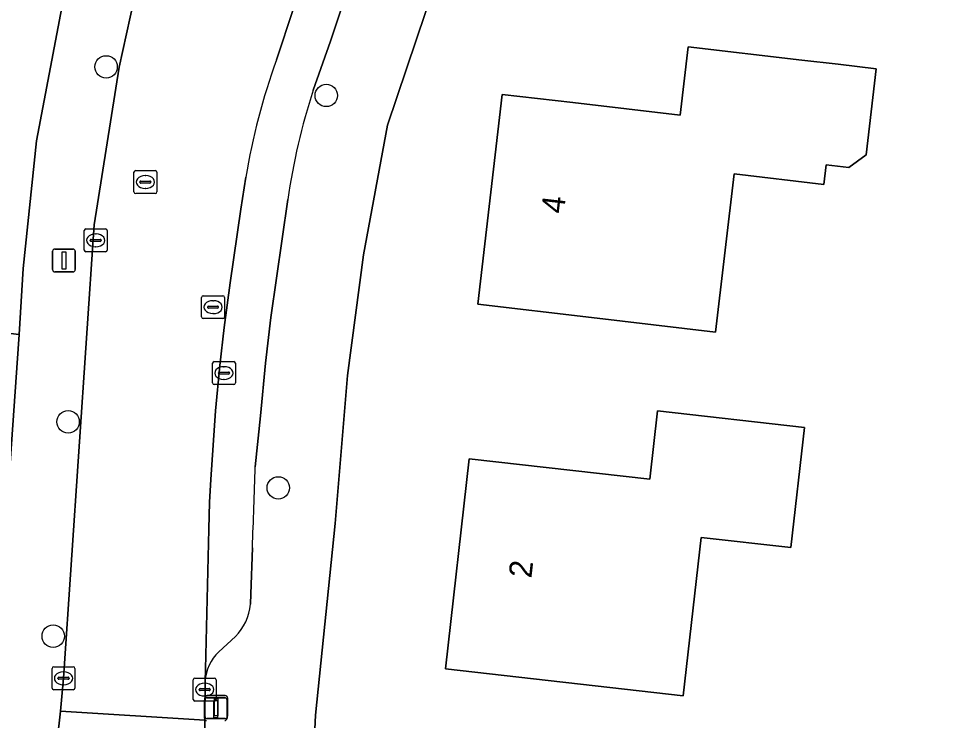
# Model space of a CAD drawing. Extents: x 162396 to 163643, y 386452 to 387406.
# Drawn here: x 162715.33 to 162755.47, y 386607.23 to 386637.89 of the extents above; entities that cross this region are included whole.
import ezdxf

# ---------------------------------------------------------------- set-up
doc = ezdxf.new("R2010")
doc.units = 0
for name, color, linetype in [('IMGEO_Boom', 7, 'Continuous'), ('IMGEO_Erf', 7, 'Continuous'), ('IMGEO_Groenvoorziening', 7, 'Continuous'), ('IMGEO_Kolk', 7, 'Continuous'), ('IMGEO_Lichtmast', 7, 'Continuous'), ('IMGEO_Pand', 7, 'Continuous'), ('IMGEO_Pand_nummerreeks', 7, 'Continuous'), ('IMGEO_Parkeervlak_open', 7, 'Continuous'), ('IMGEO_Rijbaan_lokaal_open', 7, 'Continuous'), ('IMGEO_Rioolput', 7, 'Continuous'), ('IMGEO_Voetpad_open', 7, 'Continuous')]:
    doc.layers.add(name, color=color, linetype=linetype)

msp = doc.modelspace()

# ---------------------------------------------------------------- linework, layer by layer
at = {"layer": 'IMGEO_Boom'}
for centre in [(162719.162, 386635.768), (162728.778, 386634.522), (162717.504, 386620.272), (162726.682, 386617.387), (162716.852, 386610.912)]:
    msp.add_circle(centre, 0.489, dxfattribs=at)
at = {"layer": 'IMGEO_Erf'}
for points in [[(162786.017, 386651.238), (162777.902, 386652.152), (162779.378, 386664.867), (162743.548, 386669.105), (162731.458, 386633.225), (162730.396, 386627.558), (162729.703, 386622.29), (162729.171, 386615.834), (162728.3, 386607.457), (162728.244, 386606.221), (162728.319, 386605.252)], [(162712.686, 386624.392), (162715.359, 386624.084), (162715.541, 386626.964), (162716.12, 386632.546), (162717.288, 386638.674), (162718.999, 386644.672), (162725.964, 386665.516), (162701.576, 386668.308)]]:
    msp.add_lwpolyline(points, dxfattribs=at)
for points in [[(162746.587, 386631.094), (162745.779, 386624.193), (162740.356, 386624.828), (162735.389, 386625.409), (162736.461, 386634.569), (162739.541, 386634.209), (162744.232, 386633.66), (162744.581, 386636.648), (162749.548, 386636.067), (162751.125, 386635.882), (162752.797, 386635.686), (162752.357, 386631.935), (162751.592, 386631.373), (162750.611, 386631.488), (162750.511, 386630.635)], [(162749.07, 386614.78), (162745.15, 386615.223), (162744.367, 386608.307), (162733.985, 386609.482), (162735.023, 386618.653), (162742.905, 386617.761), (162743.244, 386620.753), (162749.664, 386620.026)]]:
    msp.add_lwpolyline(points, close=True, dxfattribs=at)
at = {"layer": 'IMGEO_Groenvoorziening'}
for points in [[(162715.359, 386624.084), (162712.686, 386624.392), (162712.66, 386624.395), (162712.009, 386612.773), (162711.998, 386612.625), (162711.6, 386607.182), (162710.781, 386606.022), (162709.758, 386605.544), (162693.65, 386606.401), (162693.507, 386606.409), (162690.772, 386606.523), (162690.538, 386604.425), (162693.485, 386604.233), (162704.425, 386603.521), (162706.774, 386603.352), (162709.121, 386603.197)], [(162714.124, 386608.058), (162714.22, 386609.663), (162714.566, 386612.643), (162715.359, 386624.084)]]:
    msp.add_lwpolyline(points, dxfattribs=at)
at = {"layer": 'IMGEO_Kolk'}
for p, q in [((162718.208, 386627.769), (162718.208, 386628.621)), ((162718.283, 386628.695), (162719.135, 386628.695)), ((162718.696, 386628.475), (162718.721, 386628.475)), ((162719.209, 386628.621), (162719.209, 386627.769)), ((162718.467, 386628.189), (162718.467, 386628.201)), ((162718.905, 386628.152), (162718.507, 386628.152)), ((162718.51, 386628.238), (162718.908, 386628.238)), ((162718.719, 386627.915), (162718.694, 386627.915)), ((162718.951, 386628.201), (162718.951, 386628.189)), ((162719.135, 386627.695), (162718.283, 386627.695)), ((162723.808, 386621.974), (162723.808, 386622.826)), ((162723.883, 386622.9), (162724.735, 386622.9)), ((162724.296, 386622.68), (162724.321, 386622.68)), ((162724.809, 386622.826), (162724.809, 386621.974)), ((162724.067, 386622.394), (162724.067, 386622.406)), ((162724.505, 386622.357), (162724.107, 386622.357)), ((162724.11, 386622.443), (162724.508, 386622.443)), ((162724.551, 386622.406), (162724.551, 386622.394)), ((162724.735, 386621.9), (162723.883, 386621.9)), ((162724.319, 386622.12), (162724.294, 386622.12)), ((162716.802, 386608.649), (162716.802, 386609.501)), ((162716.877, 386609.575), (162717.729, 386609.575)), ((162717.803, 386609.501), (162717.803, 386608.649)), ((162717.061, 386609.069), (162717.061, 386609.081)), ((162717.499, 386609.032), (162717.101, 386609.032)), ((162717.104, 386609.118), (162717.502, 386609.118)), ((162717.29, 386609.355), (162717.315, 386609.355)), ((162717.545, 386609.081), (162717.545, 386609.069)), ((162723.042, 386609.081), (162723.894, 386609.081)), ((162717.313, 386608.795), (162717.288, 386608.795)), ((162722.967, 386608.155), (162722.967, 386609.007)), ((162723.455, 386608.861), (162723.48, 386608.861)), ((162723.968, 386609.007), (162723.968, 386608.155)), ((162717.729, 386608.575), (162716.877, 386608.575)), ((162723.226, 386608.575), (162723.226, 386608.587)), ((162723.664, 386608.538), (162723.266, 386608.538)), ((162723.269, 386608.624), (162723.667, 386608.624)), ((162723.478, 386608.301), (162723.453, 386608.301)), ((162723.71, 386608.587), (162723.71, 386608.575)), ((162723.894, 386608.081), (162723.042, 386608.081))]:
    msp.add_line(p, q, dxfattribs=at)
for points in [[(162718.208, 386627.769), (162718.208, 386628.621)], [(162718.283, 386628.695), (162719.135, 386628.695)], [(162719.209, 386628.621), (162719.209, 386627.769)], [(162719.135, 386627.695), (162718.283, 386627.695)], [(162723.808, 386621.974), (162723.808, 386622.826)], [(162723.883, 386622.9), (162724.735, 386622.9)], [(162724.809, 386622.826), (162724.809, 386621.974)], [(162724.735, 386621.9), (162723.883, 386621.9)], [(162716.802, 386608.649), (162716.802, 386609.501)], [(162716.877, 386609.575), (162717.729, 386609.575)], [(162717.803, 386609.501), (162717.803, 386608.649)], [(162723.042, 386609.081), (162723.894, 386609.081)], [(162722.967, 386608.155), (162722.967, 386609.007)], [(162723.968, 386609.007), (162723.968, 386608.155)], [(162717.729, 386608.575), (162716.877, 386608.575)], [(162723.894, 386608.081), (162723.042, 386608.081)]]:
    msp.add_lwpolyline(points, dxfattribs=at)
for centre, radius, start, end in [((162718.285, 386628.619), 0.0765, 91.552, 178.448), ((162718.285, 386628.619), 0.0765, 91.552, 178.448), ((162719.133, 386628.619), 0.0765, 1.552, 88.448), ((162719.133, 386628.619), 0.0765, 1.552, 88.448), ((162718.507, 386628.198), 0.0403, 85.8775, 175.7526), ((162718.504, 386628.188), 0.0366, 178.938, 274.7102), ((162718.908, 386628.195), 0.043, 264.8664, 352.4533), ((162718.912, 386628.2), 0.0386, 1.7309, 96.639), ((162718.285, 386627.771), 0.0765, 181.552, 268.448), ((162718.285, 386627.771), 0.0765, 181.552, 268.448), ((162719.133, 386627.771), 0.0765, 271.552, 358.448), ((162719.133, 386627.771), 0.0765, 271.552, 358.448), ((162723.885, 386622.824), 0.0765, 91.552, 178.448), ((162723.885, 386622.824), 0.0765, 91.552, 178.448), ((162724.733, 386622.824), 0.0765, 1.552, 88.448), ((162724.733, 386622.824), 0.0765, 1.552, 88.448), ((162724.107, 386622.403), 0.0403, 85.8775, 175.7526), ((162724.104, 386622.393), 0.0366, 178.938, 274.7102), ((162724.508, 386622.4), 0.043, 264.8664, 352.4533), ((162724.512, 386622.405), 0.0386, 1.7309, 96.639), ((162723.885, 386621.976), 0.0765, 181.552, 268.448), ((162723.885, 386621.976), 0.0765, 181.552, 268.448), ((162724.733, 386621.976), 0.0765, 271.552, 358.448), ((162724.733, 386621.976), 0.0765, 271.552, 358.448), ((162716.879, 386609.499), 0.0765, 91.552, 178.448), ((162716.879, 386609.499), 0.0765, 91.552, 178.448), ((162717.727, 386609.499), 0.0765, 1.552, 88.448), ((162717.727, 386609.499), 0.0765, 1.552, 88.448), ((162717.101, 386609.078), 0.0403, 85.8775, 175.7526), ((162717.098, 386609.068), 0.0366, 178.938, 274.7102), ((162717.502, 386609.075), 0.043, 264.8664, 352.4533), ((162717.506, 386609.08), 0.0386, 1.7309, 96.639), ((162723.044, 386609.005), 0.0765, 91.552, 178.448), ((162723.044, 386609.005), 0.0765, 91.552, 178.448), ((162723.892, 386609.005), 0.0765, 1.552, 88.448), ((162723.892, 386609.005), 0.0765, 1.552, 88.448), ((162716.879, 386608.651), 0.0765, 181.552, 268.448), ((162716.879, 386608.651), 0.0765, 181.552, 268.448), ((162717.727, 386608.651), 0.0765, 271.552, 358.448), ((162717.727, 386608.651), 0.0765, 271.552, 358.448), ((162723.266, 386608.584), 0.0403, 85.8775, 175.7526), ((162723.263, 386608.574), 0.0366, 178.938, 274.7102), ((162723.667, 386608.581), 0.043, 264.8664, 352.4533), ((162723.671, 386608.586), 0.0386, 1.7309, 96.639), ((162723.044, 386608.157), 0.0765, 181.552, 268.448), ((162723.044, 386608.157), 0.0765, 181.552, 268.448), ((162723.892, 386608.157), 0.0765, 271.552, 358.448), ((162723.892, 386608.157), 0.0765, 271.552, 358.448)]:
    msp.add_arc(centre, radius, start, end, dxfattribs=at)
for centre, major_axis, ratio, start_param, end_param in [((162718.695, 386628.195), (-0.387, 0.002), 0.722429, 4.712389, 7.853982), ((162718.72, 386628.195), (-0.39, 0.002), 0.717154, 1.570796, 4.712389), ((162724.295, 386622.4), (-0.387, 0.002), 0.722429, 4.712389, 7.853982), ((162724.32, 386622.4), (-0.39, 0.002), 0.717154, 1.570796, 4.712389), ((162717.289, 386609.075), (-0.387, 0.002), 0.722429, 4.712389, 7.853982), ((162717.314, 386609.075), (-0.39, 0.002), 0.717154, 1.570796, 4.712389), ((162723.454, 386608.581), (-0.387, 0.002), 0.722429, 4.712389, 7.853982), ((162723.479, 386608.581), (-0.39, 0.002), 0.717154, 1.570796, 4.712389)]:
    msp.add_ellipse(centre, major_axis=major_axis, ratio=ratio, start_param=start_param, end_param=end_param, dxfattribs=at)
at = {"layer": 'IMGEO_Lichtmast'}
for p, q in [((162716.827, 386626.917), (162716.827, 386627.717)), ((162716.827, 386627.717), (162716.827, 386626.917)), ((162716.927, 386627.817), (162717.717, 386627.817)), ((162717.717, 386627.817), (162716.927, 386627.817)), ((162717.817, 386627.717), (162717.817, 386626.917)), ((162717.817, 386626.917), (162717.817, 386627.717)), ((162717.717, 386626.817), (162716.927, 386626.817)), ((162716.927, 386626.817), (162717.717, 386626.817)), ((162723.552, 386608.226), (162724.342, 386608.226)), ((162724.342, 386608.226), (162723.552, 386608.226)), ((162723.575, 386608.316), (162724.365, 386608.316)), ((162724.365, 386608.316), (162723.575, 386608.316)), ((162723.452, 386607.326), (162723.452, 386608.126)), ((162723.452, 386608.126), (162723.452, 386607.326)), ((162723.475, 386607.416), (162723.475, 386608.216)), ((162723.475, 386608.216), (162723.475, 386607.416)), ((162724.442, 386608.126), (162724.442, 386607.326)), ((162724.442, 386607.326), (162724.442, 386608.126)), ((162724.465, 386608.216), (162724.465, 386607.416)), ((162724.465, 386607.416), (162724.465, 386608.216)), ((162724.365, 386607.316), (162723.575, 386607.316)), ((162723.575, 386607.316), (162724.365, 386607.316))]:
    msp.add_line(p, q, dxfattribs=at)
for points in [[(162717.247, 386627.692), (162717.397, 386627.692), (162717.397, 386626.942), (162717.247, 386626.942), (162717.247, 386627.692)], [(162723.872, 386608.101), (162724.022, 386608.101), (162724.022, 386607.351), (162723.872, 386607.351), (162723.872, 386608.101)], [(162723.895, 386608.191), (162724.045, 386608.191), (162724.045, 386607.441), (162723.895, 386607.441), (162723.895, 386608.191)]]:
    msp.add_lwpolyline(points, dxfattribs=at)
for centre, start, end in [((162716.927, 386627.717), 90, 180), ((162716.927, 386627.717), 90, 180), ((162717.717, 386627.717), 0, 90), ((162717.717, 386627.717), 360, 90), ((162716.927, 386626.917), 180, 270), ((162716.927, 386626.917), 180, 270), ((162717.717, 386626.917), 270, 0), ((162717.717, 386626.917), 270, 0), ((162723.552, 386608.126), 90, 180), ((162723.552, 386608.126), 90, 180), ((162723.575, 386608.216), 90, 180), ((162723.575, 386608.216), 90, 180), ((162724.342, 386608.126), 0, 90), ((162724.342, 386608.126), 360, 90), ((162724.365, 386608.216), 0, 90), ((162724.365, 386608.216), 360, 90), ((162723.552, 386607.326), 180, 270), ((162723.552, 386607.326), 180, 270), ((162723.575, 386607.416), 180, 270), ((162723.575, 386607.416), 180, 270), ((162724.342, 386607.326), 270, 0), ((162724.342, 386607.326), 270, 0), ((162724.365, 386607.416), 270, 0), ((162724.365, 386607.416), 270, 0)]:
    msp.add_arc(centre, 0.1, start, end, dxfattribs=at)
at = {"layer": 'IMGEO_Pand'}
for points in [[(162746.587, 386631.094), (162750.511, 386630.635), (162750.611, 386631.488), (162751.592, 386631.373), (162752.357, 386631.935), (162752.797, 386635.686), (162751.125, 386635.882), (162749.548, 386636.067), (162744.581, 386636.648), (162744.232, 386633.66), (162739.541, 386634.209), (162736.461, 386634.569), (162735.389, 386625.409), (162740.356, 386624.828), (162745.779, 386624.193)], [(162745.15, 386615.223), (162749.07, 386614.78), (162749.664, 386620.026), (162743.244, 386620.753), (162742.905, 386617.761), (162735.023, 386618.653), (162733.985, 386609.482), (162744.367, 386608.307)]]:
    msp.add_lwpolyline(points, close=True, dxfattribs=at)
at = {"layer": 'IMGEO_Parkeervlak_open'}
for points in [[(162736.362, 386665.025), (162736.244, 386664.738), (162733.829, 386657.575), (162732.546, 386653.782), (162731.37, 386650.353), (162730.39, 386647.436), (162729.554, 386644.862), (162728.125, 386640.647), (162727.35, 386638.325), (162726.599, 386636.073)], [(162728.212, 386634.757), (162728.966, 386636.886), (162730.13, 386640.396), (162732.073, 386646.155), (162733.528, 386650.457), (162735.933, 386657.606), (162737.317, 386661.713)], [(162725.266, 386630.952), (162725.041, 386629.554), (162724.577, 386626.336), (162724.316, 386624.392), (162724.125, 386622.738), (162723.938, 386620.755), (162723.732, 386617.753), (162723.678, 386616.758), (162723.644, 386615.584), (162723.496, 386609.469), (162723.485, 386608.949)], [(162725.677, 386618.312), (162725.902, 386620.54), (162726.118, 386622.826), (162726.36, 386624.827), (162727.098, 386629.974)], [(162725.464, 386612.307), (162725.487, 386612.759), (162725.55, 386614.776)], [(162724.083, 386610.223), (162724.81, 386610.892)]]:
    msp.add_lwpolyline(points, dxfattribs=at)
for centre, radius, start, end in [((162753.634, 386626.302), 28.746, 160.1286, 170.6907), ((162754.51, 386626.111), 27.683, 161.8001, 171.978), ((162487.49, 386625.096), 238.283, 357.51763, 358.36843), ((162723.142, 386612.522), 2.332, 315.6696, 354.7185), ((162725.372, 386608.84), 1.89, 133.0024, 176.708)]:
    msp.add_arc(centre, radius, start, end, dxfattribs=at)
at = {"layer": 'IMGEO_Rijbaan_lokaal_open'}
for points in [[(162726.599, 386636.073), (162727.35, 386638.325), (162728.125, 386640.647), (162729.554, 386644.862), (162730.39, 386647.436), (162731.37, 386650.353), (162732.546, 386653.782), (162733.829, 386657.575), (162736.244, 386664.738), (162736.362, 386665.025), (162737.942, 386669.81), (162739.403, 386674.014), (162747.82, 386699.195), (162752.818, 386713.374), (162756.44, 386721.247), (162760.497, 386728.254), (162767.447, 386739.091), (162769.561, 386742.426), (162771.413, 386745.192), (162780.364, 386759.153), (162780.603, 386759.42), (162809.431, 386804.415)], [(162730.673, 386670.035), (162728.857, 386664.611), (162722.597, 386645.776), (162720.379, 386638.661), (162719.73, 386635.752), (162718.642, 386628.868), (162717.303, 386609.075), (162717.165, 386607.646), (162723.476, 386607.248), (162723.485, 386608.949), (162723.496, 386609.469), (162723.644, 386615.584), (162723.678, 386616.758), (162723.732, 386617.753), (162723.938, 386620.755), (162724.125, 386622.738), (162724.316, 386624.392), (162724.577, 386626.336), (162725.041, 386629.554), (162725.266, 386630.952)], [(162723.471, 386606.381), (162723.476, 386607.248), (162717.165, 386607.646), (162717.03, 386606.349)]]:
    msp.add_lwpolyline(points, dxfattribs=at)
msp.add_arc((162753.634, 386626.302), 28.746, 160.1286, 170.6907, dxfattribs=at)
at = {"layer": 'IMGEO_Rioolput'}
for p, q in [((162720.379, 386630.314), (162720.379, 386631.166)), ((162720.454, 386631.24), (162721.306, 386631.24)), ((162721.38, 386631.166), (162721.38, 386630.314)), ((162720.638, 386630.734), (162720.638, 386630.746)), ((162720.681, 386630.783), (162721.079, 386630.783)), ((162720.867, 386631.02), (162720.892, 386631.02)), ((162721.122, 386630.746), (162721.122, 386630.734)), ((162721.076, 386630.697), (162720.678, 386630.697)), ((162720.89, 386630.46), (162720.865, 386630.46)), ((162721.306, 386630.24), (162720.454, 386630.24)), ((162723.332, 386624.853), (162723.332, 386625.705)), ((162723.407, 386625.779), (162724.259, 386625.779)), ((162723.82, 386625.559), (162723.845, 386625.559)), ((162724.333, 386625.705), (162724.333, 386624.853)), ((162723.591, 386625.273), (162723.591, 386625.285)), ((162724.029, 386625.236), (162723.631, 386625.236)), ((162723.634, 386625.322), (162724.032, 386625.322)), ((162724.075, 386625.285), (162724.075, 386625.273)), ((162724.259, 386624.779), (162723.407, 386624.779)), ((162723.843, 386624.999), (162723.818, 386624.999))]:
    msp.add_line(p, q, dxfattribs=at)
for points in [[(162720.379, 386630.314), (162720.379, 386631.166)], [(162720.454, 386631.24), (162721.306, 386631.24)], [(162721.38, 386631.166), (162721.38, 386630.314)], [(162721.306, 386630.24), (162720.454, 386630.24)], [(162723.332, 386624.853), (162723.332, 386625.705)], [(162723.407, 386625.779), (162724.259, 386625.779)], [(162724.333, 386625.705), (162724.333, 386624.853)], [(162724.259, 386624.779), (162723.407, 386624.779)]]:
    msp.add_lwpolyline(points, dxfattribs=at)
for centre, radius, start, end in [((162720.456, 386631.164), 0.0765, 91.552, 178.448), ((162720.456, 386631.164), 0.0765, 91.552, 178.448), ((162721.304, 386631.164), 0.0765, 1.552, 88.448), ((162721.304, 386631.164), 0.0765, 1.552, 88.448), ((162720.678, 386630.743), 0.0403, 85.8775, 175.7526), ((162720.675, 386630.733), 0.0366, 178.938, 274.7102), ((162721.079, 386630.74), 0.043, 264.8664, 352.4533), ((162721.083, 386630.745), 0.0386, 1.7309, 96.639), ((162720.456, 386630.316), 0.0765, 181.552, 268.448), ((162720.456, 386630.316), 0.0765, 181.552, 268.448), ((162721.304, 386630.316), 0.0765, 271.552, 358.448), ((162721.304, 386630.316), 0.0765, 271.552, 358.448), ((162723.409, 386625.703), 0.0765, 91.552, 178.448), ((162723.409, 386625.703), 0.0765, 91.552, 178.448), ((162724.257, 386625.703), 0.0765, 1.552, 88.448), ((162724.257, 386625.703), 0.0765, 1.552, 88.448), ((162723.631, 386625.282), 0.0403, 85.8775, 175.7526), ((162723.628, 386625.272), 0.0366, 178.938, 274.7102), ((162724.032, 386625.279), 0.043, 264.8664, 352.4533), ((162724.036, 386625.284), 0.0386, 1.7309, 96.639), ((162723.409, 386624.855), 0.0765, 181.552, 268.448), ((162723.409, 386624.855), 0.0765, 181.552, 268.448), ((162724.257, 386624.855), 0.0765, 271.552, 358.448), ((162724.257, 386624.855), 0.0765, 271.552, 358.448)]:
    msp.add_arc(centre, radius, start, end, dxfattribs=at)
for centre, major_axis, ratio, start_param, end_param in [((162720.866, 386630.74), (-0.387, 0.002), 0.722429, 4.712389, 7.853982), ((162720.891, 386630.74), (-0.39, 0.002), 0.717154, 1.570796, 4.712389), ((162723.819, 386625.279), (-0.387, 0.002), 0.722429, 4.712389, 7.853982), ((162723.844, 386625.279), (-0.39, 0.002), 0.717154, 1.570796, 4.712389)]:
    msp.add_ellipse(centre, major_axis=major_axis, ratio=ratio, start_param=start_param, end_param=end_param, dxfattribs=at)
at = {"layer": 'IMGEO_Voetpad_open'}
for points in [[(162821.929, 386842.61), (162820.19, 386839.921), (162819.797, 386839.145), (162811.483, 386826.237), (162810.358, 386824.421), (162809.763, 386823.512), (162804.178, 386814.988), (162802.507, 386812.457), (162766.009, 386755.197), (162762.683, 386750), (162762.044, 386749.001), (162752.537, 386734.127), (162746.835, 386723.64), (162744.257, 386717.994), (162741.576, 386711.487), (162727.566, 386670.164), (162725.964, 386665.516), (162718.999, 386644.672), (162717.288, 386638.674), (162716.12, 386632.546), (162715.541, 386626.964), (162715.359, 386624.084), (162714.566, 386612.643)], [(162728.319, 386605.252), (162728.244, 386606.221), (162728.3, 386607.457), (162729.171, 386615.834), (162729.703, 386622.29), (162730.396, 386627.558), (162731.458, 386633.225), (162743.548, 386669.105), (162744.409, 386671.894), (162754.454, 386701.785)], [(162717.03, 386606.349), (162717.165, 386607.646), (162717.303, 386609.075), (162718.642, 386628.868), (162719.73, 386635.752), (162720.379, 386638.661), (162722.597, 386645.776), (162728.857, 386664.611), (162727.85, 386664.953), (162728.745, 386667.616)], [(162737.317, 386661.713), (162735.933, 386657.606), (162733.528, 386650.457), (162732.073, 386646.155), (162730.13, 386640.396), (162728.966, 386636.886), (162728.212, 386634.757)], [(162727.098, 386629.974), (162726.36, 386624.827), (162726.118, 386622.826), (162725.902, 386620.54), (162725.677, 386618.312)], [(162725.55, 386614.776), (162725.487, 386612.759), (162725.464, 386612.307)], [(162724.81, 386610.892), (162724.083, 386610.223)], [(162723.485, 386608.949), (162723.476, 386607.248), (162723.471, 386606.381)]]:
    msp.add_lwpolyline(points, dxfattribs=at)
for centre, radius, start, end in [((162754.51, 386626.111), 27.683, 161.8001, 171.978), ((162487.49, 386625.096), 238.283, 357.51763, 358.36843), ((162723.142, 386612.522), 2.332, 315.6696, 354.7185), ((162725.372, 386608.84), 1.89, 133.0024, 176.708)]:
    msp.add_arc(centre, radius, start, end, dxfattribs=at)

# ---------------------------------------------------------------- texts
at = {"layer": 'IMGEO_Pand_nummerreeks'}
for s, rotation, p in [('4', 83.3253, (162739.151, 386629.335)), ('2', 83.5426, (162737.733, 386613.422))]:
    msp.add_text(s, height=1, rotation=rotation, dxfattribs=at).set_placement(p)

doc.saveas('drawing.dxf')
